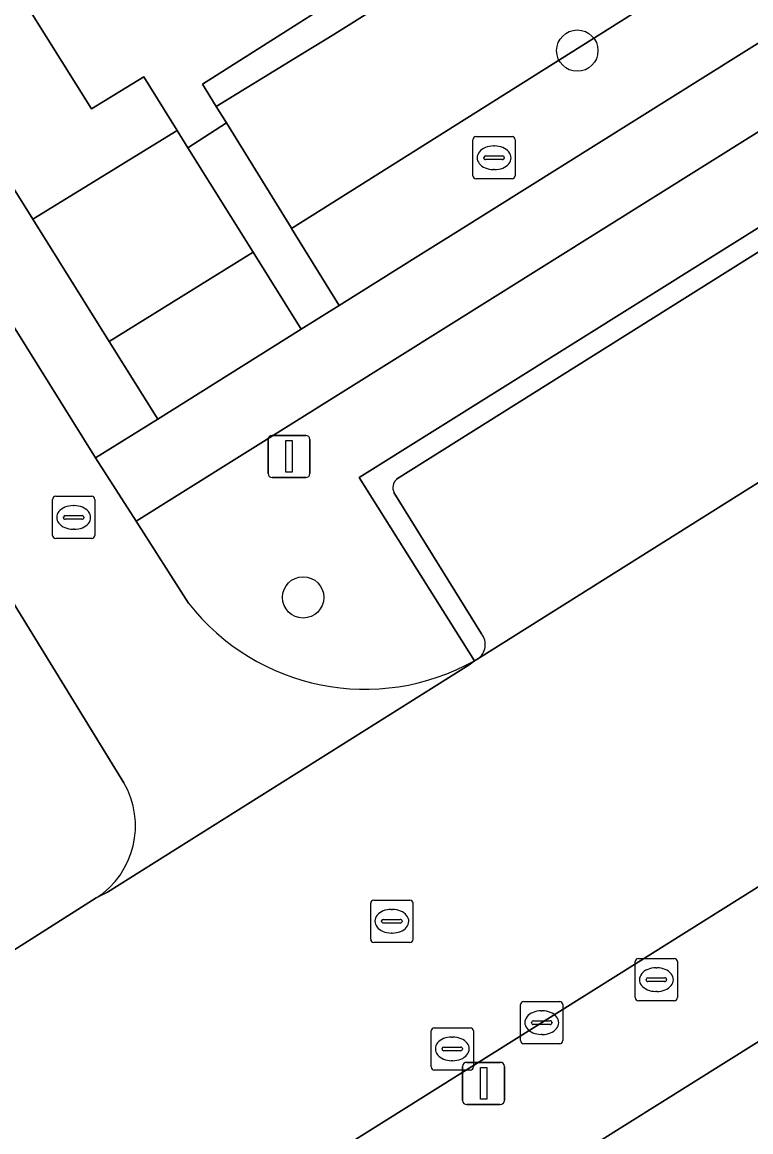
# Model space of a CAD drawing. Extents: x 159279 to 160377, y 384531 to 385888.
# Drawn here: x 159769.91 to 159787.15, y 385429.79 to 385456.05 of the extents above; entities that cross this region are included whole.
import ezdxf

# ---------------------------------------------------------------- set-up
doc = ezdxf.new("R2010")
doc.units = 0
for name, color, linetype in [('IMGEO_Berm_groen', 7, 'Continuous'), ('IMGEO_Boom', 7, 'Continuous'), ('IMGEO_Brandkraan', 7, 'Continuous'), ('IMGEO_Erf', 7, 'Continuous'), ('IMGEO_Groenvoorziening', 7, 'Continuous'), ('IMGEO_Kolk', 7, 'Continuous'), ('IMGEO_Lichtmast', 7, 'Continuous'), ('IMGEO_Parkeervlak_open', 7, 'Continuous'), ('IMGEO_Rijbaan_lokaal_open', 7, 'Continuous'), ('IMGEO_Rioolput', 7, 'Continuous'), ('IMGEO_Voetpad_open', 7, 'Continuous')]:
    doc.layers.add(name, color=color, linetype=linetype)

msp = doc.modelspace()

# ---------------------------------------------------------------- linework, layer by layer
at = {"layer": 'IMGEO_Berm_groen'}
for points in [[(159772.313, 385438.056), (159769.657, 385442.382), (159759.042, 385435.684), (159761.737, 385431.366)], [(159764.44, 385430.729), (159766.391, 385431.986), (159771.659, 385435.328)]]:
    msp.add_lwpolyline(points, dxfattribs=at)
msp.add_arc((159770.551, 385437.036), 2.036, 302.9791, 30.058, dxfattribs=at)
at = {"layer": 'IMGEO_Boom'}
for centre in [(159783.043, 385455.379), (159776.555, 385442.441)]:
    msp.add_circle(centre, 0.489, dxfattribs=at)
at = {"layer": 'IMGEO_Brandkraan'}
for p, q in [((159780.572, 385452.418), (159780.572, 385453.27)), ((159780.647, 385453.344), (159781.499, 385453.344)), ((159781.573, 385453.27), (159781.573, 385452.418)), ((159781.06, 385453.124), (159781.085, 385453.124)), ((159780.831, 385452.838), (159780.831, 385452.85)), ((159781.269, 385452.801), (159780.871, 385452.801)), ((159780.874, 385452.887), (159781.272, 385452.887)), ((159781.315, 385452.85), (159781.315, 385452.838)), ((159781.083, 385452.564), (159781.058, 385452.564)), ((159781.499, 385452.344), (159780.647, 385452.344)), ((159784.413, 385432.97), (159784.413, 385433.822)), ((159784.488, 385433.896), (159785.34, 385433.896)), ((159785.414, 385433.822), (159785.414, 385432.97)), ((159784.901, 385433.676), (159784.926, 385433.676)), ((159784.672, 385433.39), (159784.672, 385433.402)), ((159785.11, 385433.353), (159784.712, 385433.353)), ((159784.715, 385433.439), (159785.113, 385433.439)), ((159785.156, 385433.402), (159785.156, 385433.39)), ((159784.924, 385433.116), (159784.899, 385433.116)), ((159785.34, 385432.896), (159784.488, 385432.896))]:
    msp.add_line(p, q, dxfattribs=at)
for points in [[(159780.572, 385452.418), (159780.572, 385453.27)], [(159780.647, 385453.344), (159781.499, 385453.344)], [(159781.573, 385453.27), (159781.573, 385452.418)], [(159781.499, 385452.344), (159780.647, 385452.344)], [(159784.413, 385432.97), (159784.413, 385433.822)], [(159784.488, 385433.896), (159785.34, 385433.896)], [(159785.414, 385433.822), (159785.414, 385432.97)], [(159785.34, 385432.896), (159784.488, 385432.896)]]:
    msp.add_lwpolyline(points, dxfattribs=at)
for centre, radius, start, end in [((159780.649, 385453.268), 0.0765, 91.552, 178.448), ((159780.649, 385453.268), 0.0765, 91.552, 178.448), ((159781.497, 385453.268), 0.0765, 1.552, 88.448), ((159781.497, 385453.268), 0.0765, 1.552, 88.448), ((159780.871, 385452.847), 0.0403, 85.8775, 175.7526), ((159780.868, 385452.837), 0.0366, 178.938, 274.7102), ((159781.272, 385452.844), 0.043, 264.8664, 352.4533), ((159781.276, 385452.849), 0.0386, 1.7309, 96.639), ((159780.649, 385452.42), 0.0765, 181.552, 268.448), ((159780.649, 385452.42), 0.0765, 181.552, 268.448), ((159781.497, 385452.42), 0.0765, 271.552, 358.448), ((159781.497, 385452.42), 0.0765, 271.552, 358.448), ((159784.49, 385433.82), 0.0765, 91.552, 178.448), ((159784.49, 385433.82), 0.0765, 91.552, 178.448), ((159785.338, 385433.82), 0.0765, 1.552, 88.448), ((159785.338, 385433.82), 0.0765, 1.552, 88.448), ((159784.712, 385433.399), 0.0403, 85.8775, 175.7526), ((159784.709, 385433.389), 0.0366, 178.938, 274.7102), ((159785.113, 385433.396), 0.043, 264.8664, 352.4533), ((159785.117, 385433.401), 0.0386, 1.7309, 96.639), ((159784.49, 385432.972), 0.0765, 181.552, 268.448), ((159784.49, 385432.972), 0.0765, 181.552, 268.448), ((159785.338, 385432.972), 0.0765, 271.552, 358.448), ((159785.338, 385432.972), 0.0765, 271.552, 358.448)]:
    msp.add_arc(centre, radius, start, end, dxfattribs=at)
for centre, major_axis, ratio, start_param, end_param in [((159781.059, 385452.844), (-0.387, 0.002), 0.722429, 4.712389, 7.853982), ((159781.084, 385452.844), (-0.39, 0.002), 0.717154, 1.570796, 4.712389), ((159784.9, 385433.396), (-0.387, 0.002), 0.722429, 4.712389, 7.853982), ((159784.925, 385433.396), (-0.39, 0.002), 0.717154, 1.570796, 4.712389)]:
    msp.add_ellipse(centre, major_axis=major_axis, ratio=ratio, start_param=start_param, end_param=end_param, dxfattribs=at)
at = {"layer": 'IMGEO_Erf'}
for points in [[(159764.429, 385488.357), (159767.76, 385483.011), (159771.262, 385477.392), (159774.593, 385472.046), (159777.937, 385466.68), (159781.314, 385461.261), (159780.999, 385461.066), (159778.179, 385459.307), (159779.152, 385457.748), (159774.171, 385454.59), (159774.499, 385454.06), (159776.347, 385455.194), (159777.242, 385455.74), (159811.861, 385477.417)], [(159859.363, 385477.052), (159716.755, 385387.736)], [(159766.543, 385461.975), (159771.543, 385454.006), (159772.783, 385454.76), (159773.574, 385453.492), (159773.83, 385453.082), (159774.739, 385453.671), (159774.499, 385454.06), (159774.171, 385454.59), (159779.152, 385457.748)]]:
    msp.add_lwpolyline(points, dxfattribs=at)
at = {"layer": 'IMGEO_Groenvoorziening'}
for points in [[(159816.049, 385476.203), (159814.325, 385478.96), (159811.861, 385477.417), (159777.242, 385455.74), (159776.347, 385455.194), (159774.499, 385454.06), (159774.739, 385453.671), (159776.282, 385451.176), (159776.282, 385451.174)], [(159817.241, 385474.297), (159816.049, 385476.203), (159776.282, 385451.174), (159777.409, 385449.352), (159779.271, 385450.518), (159780.166, 385451.079)], [(159766.543, 385461.975), (159764.382, 385460.638), (159770.156, 385451.394), (159773.574, 385453.492), (159772.783, 385454.76), (159771.543, 385454.006)], [(159775.374, 385450.609), (159773.83, 385453.082), (159773.574, 385453.492), (159770.156, 385451.394), (159771.966, 385448.497)], [(159776.51, 385448.789), (159775.374, 385450.609), (159771.966, 385448.497), (159773.113, 385446.662)]]:
    msp.add_lwpolyline(points, close=True, dxfattribs=at)
for points in [[(159804.666, 385461.683), (159807.213, 385457.571), (159808.086, 385458.173), (159804.391, 385464.144), (159772.604, 385444.245), (159773.844, 385442.304)], [(159780.608, 385440.943), (159777.879, 385445.279), (159789.594, 385452.608), (159789.748, 385452.316), (159789.668, 385451.989)]]:
    msp.add_lwpolyline(points, dxfattribs=at)
msp.add_arc((159778.019, 385445.567), 5.299, 218.0053, 299.2413, dxfattribs=at)
at = {"layer": 'IMGEO_Kolk'}
for p, q in [((159781.701, 385431.953), (159781.701, 385432.805)), ((159781.776, 385432.879), (159782.628, 385432.879)), ((159782.702, 385432.805), (159782.702, 385431.953)), ((159782.003, 385432.422), (159782.401, 385432.422)), ((159782.189, 385432.659), (159782.214, 385432.659)), ((159779.583, 385431.331), (159779.583, 385432.183)), ((159779.658, 385432.257), (159780.51, 385432.257)), ((159780.584, 385432.183), (159780.584, 385431.331)), ((159781.96, 385432.373), (159781.96, 385432.385)), ((159782.398, 385432.336), (159782, 385432.336)), ((159782.444, 385432.385), (159782.444, 385432.373)), ((159780.071, 385432.037), (159780.096, 385432.037)), ((159782.212, 385432.099), (159782.187, 385432.099)), ((159779.842, 385431.751), (159779.842, 385431.763)), ((159780.28, 385431.714), (159779.882, 385431.714)), ((159779.885, 385431.8), (159780.283, 385431.8)), ((159780.326, 385431.763), (159780.326, 385431.751)), ((159782.628, 385431.879), (159781.776, 385431.879)), ((159780.094, 385431.477), (159780.069, 385431.477)), ((159780.51, 385431.257), (159779.658, 385431.257))]:
    msp.add_line(p, q, dxfattribs=at)
for points in [[(159781.701, 385431.953), (159781.701, 385432.805)], [(159781.776, 385432.879), (159782.628, 385432.879)], [(159782.702, 385432.805), (159782.702, 385431.953)], [(159779.583, 385431.331), (159779.583, 385432.183)], [(159779.658, 385432.257), (159780.51, 385432.257)], [(159780.584, 385432.183), (159780.584, 385431.331)], [(159782.628, 385431.879), (159781.776, 385431.879)], [(159780.51, 385431.257), (159779.658, 385431.257)]]:
    msp.add_lwpolyline(points, dxfattribs=at)
for centre, radius, start, end in [((159781.778, 385432.803), 0.0765, 91.552, 178.448), ((159781.778, 385432.803), 0.0765, 91.552, 178.448), ((159782.626, 385432.803), 0.0765, 1.552, 88.448), ((159782.626, 385432.803), 0.0765, 1.552, 88.448), ((159782, 385432.382), 0.0403, 85.8775, 175.7526), ((159782.405, 385432.384), 0.0386, 1.7309, 96.639), ((159779.66, 385432.181), 0.0765, 91.552, 178.448), ((159779.66, 385432.181), 0.0765, 91.552, 178.448), ((159780.508, 385432.181), 0.0765, 1.552, 88.448), ((159780.508, 385432.181), 0.0765, 1.552, 88.448), ((159781.997, 385432.372), 0.0366, 178.938, 274.7102), ((159782.401, 385432.379), 0.043, 264.8664, 352.4533), ((159781.778, 385431.955), 0.0765, 181.552, 268.448), ((159781.778, 385431.955), 0.0765, 181.552, 268.448), ((159782.626, 385431.955), 0.0765, 271.552, 358.448), ((159782.626, 385431.955), 0.0765, 271.552, 358.448), ((159779.882, 385431.76), 0.0403, 85.8775, 175.7526), ((159779.879, 385431.75), 0.0366, 178.938, 274.7102), ((159780.283, 385431.757), 0.043, 264.8664, 352.4533), ((159780.287, 385431.762), 0.0386, 1.7309, 96.639), ((159779.66, 385431.333), 0.0765, 181.552, 268.448), ((159779.66, 385431.333), 0.0765, 181.552, 268.448), ((159780.508, 385431.333), 0.0765, 271.552, 358.448), ((159780.508, 385431.333), 0.0765, 271.552, 358.448)]:
    msp.add_arc(centre, radius, start, end, dxfattribs=at)
for centre, major_axis, ratio, start_param, end_param in [((159782.188, 385432.379), (-0.387, 0.002), 0.722429, 4.712389, 7.853982), ((159782.213, 385432.379), (-0.39, 0.002), 0.717154, 1.570796, 4.712389), ((159780.07, 385431.757), (-0.387, 0.002), 0.722429, 4.712389, 7.853982), ((159780.095, 385431.757), (-0.39, 0.002), 0.717154, 1.570796, 4.712389)]:
    msp.add_ellipse(centre, major_axis=major_axis, ratio=ratio, start_param=start_param, end_param=end_param, dxfattribs=at)
at = {"layer": 'IMGEO_Lichtmast'}
for p, q in [((159775.725, 385445.376), (159775.725, 385446.176)), ((159775.725, 385446.176), (159775.725, 385445.376)), ((159775.825, 385446.276), (159776.615, 385446.276)), ((159776.615, 385446.276), (159775.825, 385446.276)), ((159776.715, 385446.176), (159776.715, 385445.376)), ((159776.715, 385445.376), (159776.715, 385446.176)), ((159776.615, 385445.276), (159775.825, 385445.276)), ((159775.825, 385445.276), (159776.615, 385445.276)), ((159780.428, 385431.439), (159781.218, 385431.439)), ((159781.218, 385431.439), (159780.428, 385431.439)), ((159780.328, 385430.539), (159780.328, 385431.339)), ((159780.328, 385431.339), (159780.328, 385430.539)), ((159781.318, 385431.339), (159781.318, 385430.539)), ((159781.318, 385430.539), (159781.318, 385431.339)), ((159781.218, 385430.439), (159780.428, 385430.439)), ((159780.428, 385430.439), (159781.218, 385430.439))]:
    msp.add_line(p, q, dxfattribs=at)
for points in [[(159776.145, 385446.151), (159776.295, 385446.151), (159776.295, 385445.401), (159776.145, 385445.401), (159776.145, 385446.151)], [(159780.748, 385431.314), (159780.898, 385431.314), (159780.898, 385430.564), (159780.748, 385430.564), (159780.748, 385431.314)]]:
    msp.add_lwpolyline(points, dxfattribs=at)
for centre, start, end in [((159775.825, 385446.176), 90, 180), ((159775.825, 385446.176), 90, 180), ((159776.615, 385446.176), 0, 90), ((159776.615, 385446.176), 360, 90), ((159775.825, 385445.376), 180, 270), ((159775.825, 385445.376), 180, 270), ((159776.615, 385445.376), 270, 0), ((159776.615, 385445.376), 270, 0), ((159780.428, 385431.339), 90, 180), ((159780.428, 385431.339), 90, 180), ((159781.218, 385431.339), 0, 90), ((159781.218, 385431.339), 360, 90), ((159780.428, 385430.539), 180, 270), ((159780.428, 385430.539), 180, 270), ((159781.218, 385430.539), 270, 0), ((159781.218, 385430.539), 270, 0)]:
    msp.add_arc(centre, 0.1, start, end, dxfattribs=at)
at = {"layer": 'IMGEO_Parkeervlak_open'}
for points in [[(159789.508, 385451.985), (159778.765, 385445.235)], [(159780.691, 385440.99), (159792.427, 385448.36)], [(159778.704, 385444.923), (159780.777, 385441.578)]]:
    msp.add_lwpolyline(points, dxfattribs=at)
for centre, radius, start, end in [((159778.948, 385445.037), 0.269, 132.7707, 205.1043), ((159780.451, 385441.325), 0.413, 305.6169, 37.7411)]:
    msp.add_arc(centre, radius, start, end, dxfattribs=at)
at = {"layer": 'IMGEO_Rijbaan_lokaal_open'}
for points in [[(159771.645, 385445.743), (159713.93, 385538.401), (159697.346, 385528.047), (159753.856, 385437.44), (159755.137, 385435.385), (159756.104, 385433.874), (159757.348, 385431.808)], [(159763.09, 385420.412), (159768.582, 385423.843), (159771.844, 385425.88), (159793.988, 385439.775), (159799.603, 385443.299), (159802.523, 385445.131), (159824.98, 385459.176), (159830.998, 385462.94), (159840.845, 385469.098), (159855.306, 385478.182), (159858.189, 385479.992), (159859.12, 385480.577), (159862.184, 385482.502), (159873.875, 385489.845), (159883.308, 385495.722), (159884.373, 385496.383), (159885.478, 385496.891), (159887.8, 385497.747), (159886.394, 385500), (159884.576, 385502.913)], [(159744.591, 385482.542), (159746.852, 385478.93), (159751.855, 385470.913), (159753.782, 385467.807), (159758.822, 385459.707), (159761.781, 385454.992), (159768.281, 385444.588), (159768.69, 385443.92), (159769.657, 385442.382), (159772.313, 385438.056)], [(159792.427, 385448.36), (159780.691, 385440.99), (159780.608, 385440.943), (159780.48, 385440.849), (159771.923, 385435.466), (159771.659, 385435.328), (159766.391, 385431.986), (159764.44, 385430.729), (159764.311, 385430.631), (159756.489, 385425.812)], [(159773.844, 385442.304), (159772.604, 385444.245), (159771.645, 385445.743)], [(159771.659, 385435.328), (159771.923, 385435.466), (159780.48, 385440.849), (159780.608, 385440.943)]]:
    msp.add_lwpolyline(points, dxfattribs=at)
for centre, radius, start, end in [((159778.019, 385445.567), 5.299, 218.0053, 299.2413), ((159770.551, 385437.036), 2.036, 302.9791, 30.058)]:
    msp.add_arc(centre, radius, start, end, dxfattribs=at)
at = {"layer": 'IMGEO_Rioolput'}
for p, q in [((159770.624, 385443.907), (159770.624, 385444.759)), ((159770.699, 385444.833), (159771.551, 385444.833)), ((159771.625, 385444.759), (159771.625, 385443.907)), ((159771.112, 385444.613), (159771.137, 385444.613)), ((159770.883, 385444.327), (159770.883, 385444.339)), ((159771.321, 385444.29), (159770.923, 385444.29)), ((159770.926, 385444.376), (159771.324, 385444.376)), ((159771.367, 385444.339), (159771.367, 385444.327)), ((159771.135, 385444.053), (159771.11, 385444.053)), ((159771.551, 385443.833), (159770.699, 385443.833)), ((159778.153, 385434.352), (159778.153, 385435.204)), ((159778.228, 385435.278), (159779.08, 385435.278)), ((159778.641, 385435.058), (159778.666, 385435.058)), ((159779.154, 385435.204), (159779.154, 385434.352)), ((159778.412, 385434.772), (159778.412, 385434.784)), ((159778.455, 385434.821), (159778.853, 385434.821)), ((159778.896, 385434.784), (159778.896, 385434.772)), ((159778.85, 385434.735), (159778.452, 385434.735)), ((159779.08, 385434.278), (159778.228, 385434.278)), ((159778.664, 385434.498), (159778.639, 385434.498))]:
    msp.add_line(p, q, dxfattribs=at)
for points in [[(159770.624, 385443.907), (159770.624, 385444.759)], [(159770.699, 385444.833), (159771.551, 385444.833)], [(159771.625, 385444.759), (159771.625, 385443.907)], [(159771.551, 385443.833), (159770.699, 385443.833)], [(159778.153, 385434.352), (159778.153, 385435.204)], [(159778.228, 385435.278), (159779.08, 385435.278)], [(159779.154, 385435.204), (159779.154, 385434.352)], [(159779.08, 385434.278), (159778.228, 385434.278)]]:
    msp.add_lwpolyline(points, dxfattribs=at)
for centre, radius, start, end in [((159770.701, 385444.757), 0.0765, 91.552, 178.448), ((159770.701, 385444.757), 0.0765, 91.552, 178.448), ((159771.549, 385444.757), 0.0765, 1.552, 88.448), ((159771.549, 385444.757), 0.0765, 1.552, 88.448), ((159770.923, 385444.336), 0.0403, 85.8775, 175.7526), ((159770.92, 385444.326), 0.0366, 178.938, 274.7102), ((159771.324, 385444.333), 0.043, 264.8664, 352.4533), ((159771.328, 385444.338), 0.0386, 1.7309, 96.639), ((159770.701, 385443.909), 0.0765, 181.552, 268.448), ((159770.701, 385443.909), 0.0765, 181.552, 268.448), ((159771.549, 385443.909), 0.0765, 271.552, 358.448), ((159771.549, 385443.909), 0.0765, 271.552, 358.448), ((159778.23, 385435.202), 0.0765, 91.552, 178.448), ((159778.23, 385435.202), 0.0765, 91.552, 178.448), ((159779.078, 385435.202), 0.0765, 1.552, 88.448), ((159779.078, 385435.202), 0.0765, 1.552, 88.448), ((159778.452, 385434.781), 0.0403, 85.8775, 175.7526), ((159778.857, 385434.783), 0.0386, 1.7309, 96.639), ((159778.449, 385434.771), 0.0366, 178.938, 274.7102), ((159778.853, 385434.778), 0.043, 264.8664, 352.4533), ((159778.23, 385434.354), 0.0765, 181.552, 268.448), ((159778.23, 385434.354), 0.0765, 181.552, 268.448), ((159779.078, 385434.354), 0.0765, 271.552, 358.448), ((159779.078, 385434.354), 0.0765, 271.552, 358.448)]:
    msp.add_arc(centre, radius, start, end, dxfattribs=at)
for centre, major_axis, ratio, start_param, end_param in [((159771.111, 385444.333), (-0.387, 0.002), 0.722429, 4.712389, 7.853982), ((159771.136, 385444.333), (-0.39, 0.002), 0.717154, 1.570796, 4.712389), ((159778.64, 385434.778), (-0.387, 0.002), 0.722429, 4.712389, 7.853982), ((159778.665, 385434.778), (-0.39, 0.002), 0.717154, 1.570796, 4.712389)]:
    msp.add_ellipse(centre, major_axis=major_axis, ratio=ratio, start_param=start_param, end_param=end_param, dxfattribs=at)
at = {"layer": 'IMGEO_Voetpad_open'}
for points in [[(159713.93, 385538.401), (159771.645, 385445.743), (159773.113, 385446.662), (159771.966, 385448.497), (159770.156, 385451.394), (159764.382, 385460.638), (159766.543, 385461.975), (159766.011, 385462.824), (159763.852, 385461.486), (159761.249, 385465.656), (159763.378, 385467.048), (159762.841, 385467.896), (159760.723, 385466.489), (159757.718, 385471.284), (159759.903, 385472.666), (159759.388, 385473.464), (159757.208, 385472.084), (159754.644, 385476.229), (159756.809, 385477.587), (159756.285, 385478.417), (159754.096, 385477.08)], [(159711.05, 385384.114), (159716.755, 385387.736), (159859.363, 385477.052)], [(159840.845, 385469.098), (159830.998, 385462.94), (159831.263, 385462.517), (159825.245, 385458.753), (159824.98, 385459.176), (159802.523, 385445.131), (159799.603, 385443.299), (159799.867, 385442.875), (159794.252, 385439.352), (159793.988, 385439.775), (159771.844, 385425.88)], [(159789.668, 385451.989), (159789.748, 385452.316), (159789.594, 385452.608), (159777.879, 385445.279), (159780.608, 385440.943), (159780.691, 385440.99)], [(159778.765, 385445.235), (159789.508, 385451.985)], [(159780.777, 385441.578), (159778.704, 385444.923)]]:
    msp.add_lwpolyline(points, dxfattribs=at)
for points in [[(159804.391, 385464.144), (159808.086, 385458.173), (159809.116, 385458.967), (159805.44, 385464.748), (159819.629, 385473.653), (159818.691, 385475.205), (159817.241, 385474.297), (159780.166, 385451.079), (159779.271, 385450.518), (159777.409, 385449.352), (159776.51, 385448.789), (159773.113, 385446.662), (159771.645, 385445.743), (159772.604, 385444.245)], [(159774.739, 385453.671), (159773.83, 385453.082), (159775.374, 385450.609), (159776.51, 385448.789), (159777.409, 385449.352), (159776.282, 385451.174), (159776.282, 385451.176)]]:
    msp.add_lwpolyline(points, close=True, dxfattribs=at)
for centre, radius, start, end in [((159778.948, 385445.037), 0.269, 132.7707, 205.1043), ((159780.451, 385441.325), 0.413, 305.6169, 37.7411)]:
    msp.add_arc(centre, radius, start, end, dxfattribs=at)

doc.saveas('drawing.dxf')
